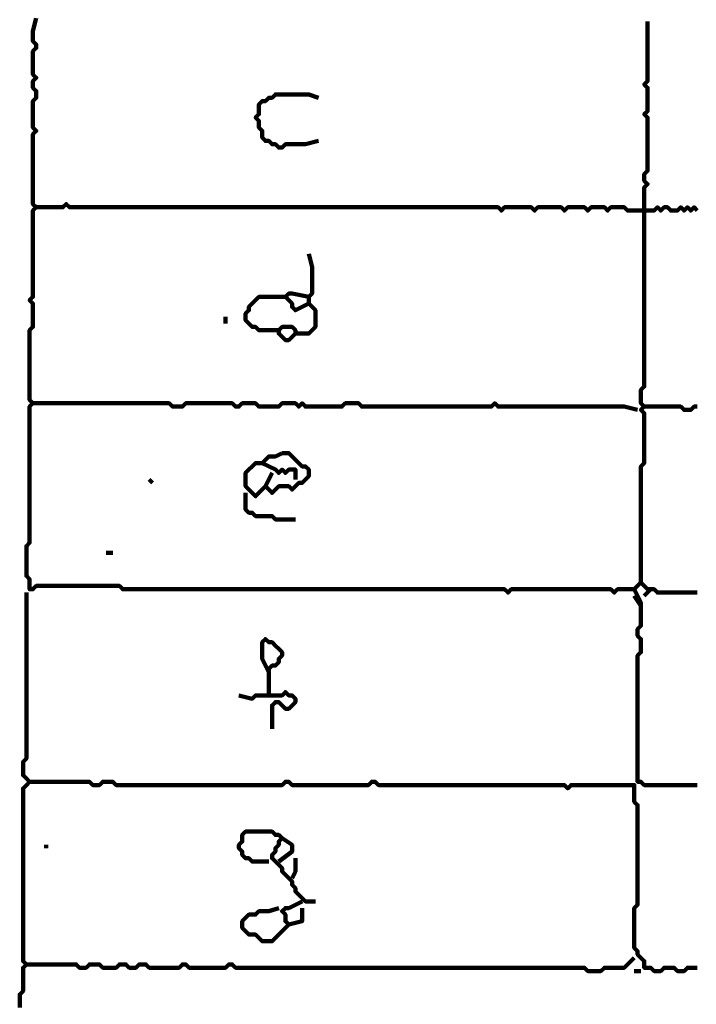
# Model space of a CAD drawing. Header units: metres. Extents: x 1959 to 4131, y 3282 to 4313.
# Tile 258 of 356: x 2423.54 to 2425.42, y 4294.56 to 4297.3. Entities that reach past the tile are written whole.
import ezdxf

# ---------------------------------------------------------------- set-up
doc = ezdxf.new("R2010")
doc.units = ezdxf.units.M
doc.layers.add('P', color=250, linetype='Continuous', lineweight=100)

msp = doc.modelspace()

# ---------------------------------------------------------------- linework, layer by layer
at = {"layer": 'P', "color": 0, "linetype": 'Continuous'}
for points in [[(2423.5894, 4297.3023), (2423.5802, 4297.2653), (2423.5802, 4297.2561), (2423.5802, 4297.2469), (2423.5802, 4297.2376), (2423.5894, 4297.2284), (2423.5894, 4297.2192), (2423.5802, 4297.2099), (2423.5802, 4297.2007), (2423.5802, 4297.1915), (2423.5802, 4297.1823), (2423.5802, 4297.173), (2423.5802, 4297.1638), (2423.5802, 4297.1546), (2423.5802, 4297.1453), (2423.5894, 4297.1361), (2423.5802, 4297.1269), (2423.5802, 4297.1176), (2423.5802, 4297.1084), (2423.5894, 4297.0992), (2423.5894, 4297.0899), (2423.5894, 4297.0807), (2423.5802, 4297.0715), (2423.5802, 4297.0623), (2423.5802, 4297.053), (2423.5802, 4297.0438), (2423.5802, 4297.0346), (2423.5802, 4297.0253), (2423.5802, 4297.0161), (2423.5802, 4297.0069), (2423.5802, 4296.9976), (2423.5894, 4296.9884), (2423.5802, 4296.9792), (2423.5802, 4296.9699), (2423.5802, 4296.9607), (2423.5802, 4296.9515), (2423.5802, 4296.9423), (2423.5802, 4296.933), (2423.5802, 4296.9238), (2423.5802, 4296.9146), (2423.5802, 4296.9053), (2423.5802, 4296.8961), (2423.5802, 4296.8869), (2423.5802, 4296.8776), (2423.5802, 4296.8684), (2423.5802, 4296.8592), (2423.5802, 4296.8499), (2423.5802, 4296.8407), (2423.5802, 4296.8315), (2423.5802, 4296.8223), (2423.5802, 4296.813), (2423.5802, 4296.8038), (2423.5802, 4296.7946), (2423.5802, 4296.7853), (2423.5894, 4296.7761), (2423.5802, 4296.7669), (2423.5802, 4296.7576), (2423.5802, 4296.7484), (2423.5802, 4296.7392), (2423.5802, 4296.7299), (2423.5802, 4296.7207), (2423.5802, 4296.7115), (2423.5802, 4296.7023), (2423.5802, 4296.693), (2423.5802, 4296.6838), (2423.5802, 4296.6746), (2423.5802, 4296.6653), (2423.5802, 4296.6561), (2423.5802, 4296.6469), (2423.5802, 4296.6376), (2423.5802, 4296.6284), (2423.5802, 4296.6192), (2423.5802, 4296.6099), (2423.5802, 4296.6007), (2423.5802, 4296.5915), (2423.5802, 4296.5823), (2423.5802, 4296.573), (2423.5802, 4296.5638), (2423.5802, 4296.5546), (2423.5802, 4296.5453), (2423.5802, 4296.5361), (2423.5802, 4296.5269), (2423.5709, 4296.5176), (2423.5802, 4296.5084), (2423.5802, 4296.4992), (2423.5802, 4296.4899), (2423.5802, 4296.4807), (2423.5802, 4296.4715), (2423.5802, 4296.4623), (2423.5802, 4296.453), (2423.5802, 4296.4438), (2423.5709, 4296.4346), (2423.5709, 4296.4253), (2423.5709, 4296.4161), (2423.5709, 4296.4069), (2423.5709, 4296.3976), (2423.5709, 4296.3884), (2423.5709, 4296.3792), (2423.5709, 4296.3699), (2423.5709, 4296.3607), (2423.5709, 4296.3515), (2423.5709, 4296.3423), (2423.5709, 4296.333), (2423.5709, 4296.3238), (2423.5709, 4296.3146), (2423.5709, 4296.3053), (2423.5709, 4296.2961), (2423.5709, 4296.2869), (2423.5709, 4296.2776), (2423.5709, 4296.2684), (2423.5709, 4296.2592), (2423.5709, 4296.2499), (2423.5709, 4296.2407), (2423.5802, 4296.2315), (2423.5709, 4296.2223), (2423.5709, 4296.213), (2423.5709, 4296.2038), (2423.5709, 4296.1946), (2423.5709, 4296.1853), (2423.5709, 4296.1761), (2423.5709, 4296.1669), (2423.5709, 4296.1576), (2423.5709, 4296.1484), (2423.5709, 4296.1392), (2423.5709, 4296.1299), (2423.5709, 4296.1207), (2423.5709, 4296.1115), (2423.5709, 4296.1023), (2423.5709, 4296.093), (2423.5709, 4296.0838), (2423.5709, 4296.0746), (2423.5709, 4296.0653), (2423.5709, 4296.0561), (2423.5709, 4296.0469), (2423.5709, 4296.0376), (2423.5709, 4296.0284), (2423.5709, 4296.0192), (2423.5709, 4296.0099), (2423.5709, 4296.0007), (2423.5709, 4295.9915), (2423.5709, 4295.9823), (2423.5709, 4295.973), (2423.5709, 4295.9638), (2423.5709, 4295.9546), (2423.5709, 4295.9453), (2423.5709, 4295.9361), (2423.5709, 4295.9269), (2423.5709, 4295.9176), (2423.5709, 4295.9084), (2423.5709, 4295.8992), (2423.5709, 4295.8899), (2423.5709, 4295.8807), (2423.5709, 4295.8715), (2423.5709, 4295.8623), (2423.5709, 4295.853), (2423.5709, 4295.8438), (2423.5617, 4295.8346), (2423.5617, 4295.8253), (2423.5617, 4295.8161), (2423.5617, 4295.8069), (2423.5617, 4295.7976), (2423.5617, 4295.7884), (2423.5617, 4295.7792), (2423.5617, 4295.7699), (2423.5617, 4295.7607), (2423.5617, 4295.7515), (2423.5709, 4295.7423), (2423.5709, 4295.733), (2423.5709, 4295.7238), (2423.5709, 4295.7146), (2423.5802, 4295.7146), (2423.5894, 4295.7238), (2423.5986, 4295.7238), (2423.6079, 4295.7238), (2423.6171, 4295.7238), (2423.6263, 4295.7238), (2423.6356, 4295.7238), (2423.6448, 4295.7238), (2423.654, 4295.7238), (2423.6632, 4295.7238), (2423.6725, 4295.7238), (2423.6817, 4295.7238), (2423.6909, 4295.7238), (2423.7002, 4295.7238), (2423.7094, 4295.7238), (2423.7186, 4295.7238), (2423.7279, 4295.7238), (2423.7371, 4295.7238), (2423.7463, 4295.7238), (2423.7556, 4295.7238), (2423.7648, 4295.7238), (2423.774, 4295.7238), (2423.7832, 4295.7238), (2423.7925, 4295.7238), (2423.8017, 4295.7238), (2423.8109, 4295.7238), (2423.8202, 4295.7238), (2423.8294, 4295.7146), (2423.8386, 4295.7146), (2423.8479, 4295.7146), (2423.8571, 4295.7146), (2423.8663, 4295.7146), (2423.8756, 4295.7146), (2423.8848, 4295.7146), (2423.894, 4295.7146), (2423.9032, 4295.7146), (2423.9125, 4295.7146), (2423.9217, 4295.7146), (2423.9309, 4295.7146), (2423.9402, 4295.7146), (2423.9494, 4295.7146), (2423.9586, 4295.7146), (2423.9679, 4295.7146), (2423.9771, 4295.7146), (2423.9863, 4295.7146), (2423.9956, 4295.7146), (2424.0048, 4295.7146), (2424.014, 4295.7146), (2424.0232, 4295.7146), (2424.0325, 4295.7146), (2424.0417, 4295.7146), (2424.0509, 4295.7146), (2424.0602, 4295.7146), (2424.0694, 4295.7146), (2424.0786, 4295.7146), (2424.0879, 4295.7146), (2424.0971, 4295.7146), (2424.1063, 4295.7146), (2424.1156, 4295.7146), (2424.1248, 4295.7146), (2424.134, 4295.7146), (2424.1432, 4295.7146), (2424.1525, 4295.7146), (2424.1617, 4295.7146), (2424.1709, 4295.7146), (2424.1802, 4295.7146), (2424.1894, 4295.7146), (2424.1986, 4295.7146), (2424.2079, 4295.7146), (2424.2171, 4295.7146), (2424.2263, 4295.7146), (2424.2356, 4295.7146), (2424.2448, 4295.7146), (2424.254, 4295.7146), (2424.2632, 4295.7146), (2424.2725, 4295.7146), (2424.2817, 4295.7146), (2424.2909, 4295.7146), (2424.3002, 4295.7146), (2424.3094, 4295.7146), (2424.3186, 4295.7146), (2424.3279, 4295.7146), (2424.3371, 4295.7146), (2424.3463, 4295.7146), (2424.3556, 4295.7146), (2424.3648, 4295.7146), (2424.374, 4295.7146), (2424.3832, 4295.7146), (2424.3925, 4295.7146), (2424.4017, 4295.7146), (2424.4109, 4295.7146), (2424.4202, 4295.7146), (2424.4294, 4295.7146), (2424.4386, 4295.7146), (2424.4479, 4295.7146), (2424.4571, 4295.7146), (2424.4663, 4295.7146), (2424.4756, 4295.7146), (2424.4848, 4295.7146), (2424.494, 4295.7146), (2424.5032, 4295.7146), (2424.5125, 4295.7146), (2424.5217, 4295.7146), (2424.5309, 4295.7146), (2424.5402, 4295.7146), (2424.5494, 4295.7146), (2424.5586, 4295.7146), (2424.5679, 4295.7146), (2424.5771, 4295.7146), (2424.5863, 4295.7146), (2424.5956, 4295.7146), (2424.6048, 4295.7146), (2424.614, 4295.7146), (2424.6232, 4295.7146), (2424.6325, 4295.7146), (2424.6417, 4295.7146), (2424.6509, 4295.7146), (2424.6602, 4295.7146), (2424.6694, 4295.7146), (2424.6786, 4295.7146), (2424.6879, 4295.7146), (2424.6971, 4295.7146), (2424.7063, 4295.7146), (2424.7156, 4295.7146), (2424.7248, 4295.7146), (2424.734, 4295.7146), (2424.7432, 4295.7146), (2424.7525, 4295.7146), (2424.7617, 4295.7146), (2424.7709, 4295.7146), (2424.7802, 4295.7146), (2424.7894, 4295.7146), (2424.7986, 4295.7146), (2424.8079, 4295.7146), (2424.8171, 4295.7146), (2424.8263, 4295.7146), (2424.8356, 4295.7146), (2424.8448, 4295.7146), (2424.854, 4295.7146), (2424.8632, 4295.7146), (2424.8725, 4295.7146), (2424.8817, 4295.7146), (2424.8909, 4295.7146), (2424.9002, 4295.7053), (2424.9094, 4295.7146), (2424.9186, 4295.7146), (2424.9279, 4295.7146), (2424.9371, 4295.7146), (2424.9463, 4295.7146), (2424.9556, 4295.7146), (2424.9648, 4295.7146), (2424.974, 4295.7146), (2424.9832, 4295.7146), (2424.9925, 4295.7146), (2425.0017, 4295.7146), (2425.0109, 4295.7146), (2425.0202, 4295.7146), (2425.0294, 4295.7146), (2425.0386, 4295.7146), (2425.0479, 4295.7146), (2425.0571, 4295.7146), (2425.0663, 4295.7146), (2425.0756, 4295.7146), (2425.0848, 4295.7146), (2425.094, 4295.7146), (2425.1032, 4295.7146), (2425.1125, 4295.7146), (2425.1217, 4295.7146), (2425.1309, 4295.7146), (2425.1402, 4295.7146), (2425.1494, 4295.7146), (2425.1586, 4295.7146), (2425.1679, 4295.7146), (2425.1771, 4295.7146), (2425.1863, 4295.7146), (2425.1956, 4295.7053), (2425.2048, 4295.7146), (2425.214, 4295.7146), (2425.2232, 4295.7146), (2425.2325, 4295.7146), (2425.2417, 4295.7146), (2425.2509, 4295.7146), (2425.2602, 4295.7238), (2425.2694, 4295.733), (2425.2786, 4295.7238), (2425.2879, 4295.7146), (2425.2971, 4295.7146), (2425.3063, 4295.7146), (2425.3156, 4295.7053), (2425.3248, 4295.7053), (2425.334, 4295.7053), (2425.3432, 4295.7053), (2425.3525, 4295.7053), (2425.3617, 4295.7053), (2425.3709, 4295.7053), (2425.3802, 4295.7053), (2425.3894, 4295.7053), (2425.3986, 4295.7053), (2425.4079, 4295.7053), (2425.4171, 4295.7053), (2425.4263, 4295.7053)], [(2425.2879, 4297.293), (2425.2879, 4297.2561), (2425.2879, 4297.2469), (2425.2879, 4297.2376), (2425.2879, 4297.2284), (2425.2879, 4297.2192), (2425.2879, 4297.2099), (2425.2879, 4297.2007), (2425.2879, 4297.1915), (2425.2879, 4297.1823), (2425.2879, 4297.173), (2425.2879, 4297.1638), (2425.2879, 4297.1546), (2425.2879, 4297.1453), (2425.2879, 4297.1361), (2425.2879, 4297.1269), (2425.2786, 4297.1176), (2425.2879, 4297.1084), (2425.2879, 4297.0992), (2425.2879, 4297.0899), (2425.2879, 4297.0807), (2425.2879, 4297.0715), (2425.2879, 4297.0623), (2425.2879, 4297.053), (2425.2879, 4297.0438), (2425.2786, 4297.0346), (2425.2879, 4297.0253), (2425.2879, 4297.0161), (2425.2879, 4297.0069), (2425.2879, 4296.9976), (2425.2879, 4296.9884), (2425.2879, 4296.9792), (2425.2879, 4296.9699), (2425.2879, 4296.9607), (2425.2879, 4296.9515), (2425.2879, 4296.9423), (2425.2879, 4296.933), (2425.2879, 4296.9238), (2425.2879, 4296.9146), (2425.2879, 4296.9053), (2425.2879, 4296.8961), (2425.2879, 4296.8869), (2425.2879, 4296.8776), (2425.2786, 4296.8684), (2425.2786, 4296.8592), (2425.2786, 4296.8499), (2425.2879, 4296.8407), (2425.2786, 4296.8315), (2425.2786, 4296.8223), (2425.2786, 4296.813), (2425.2786, 4296.8038), (2425.2786, 4296.7946), (2425.2786, 4296.7853), (2425.2786, 4296.7761), (2425.2786, 4296.7669), (2425.2786, 4296.7576), (2425.2786, 4296.7484), (2425.2786, 4296.7392), (2425.2786, 4296.7299), (2425.2786, 4296.7207), (2425.2786, 4296.7115), (2425.2786, 4296.7023), (2425.2786, 4296.693), (2425.2786, 4296.6838), (2425.2786, 4296.6746), (2425.2786, 4296.6653), (2425.2786, 4296.6561), (2425.2786, 4296.6469), (2425.2786, 4296.6376), (2425.2786, 4296.6284), (2425.2786, 4296.6192), (2425.2786, 4296.6099), (2425.2786, 4296.6007), (2425.2786, 4296.5915), (2425.2786, 4296.5823), (2425.2786, 4296.573), (2425.2786, 4296.5638), (2425.2786, 4296.5546), (2425.2786, 4296.5453), (2425.2786, 4296.5361), (2425.2786, 4296.5269), (2425.2786, 4296.5176), (2425.2786, 4296.5084), (2425.2786, 4296.4992), (2425.2786, 4296.4899), (2425.2786, 4296.4807), (2425.2786, 4296.4715), (2425.2786, 4296.4623), (2425.2786, 4296.453), (2425.2786, 4296.4438), (2425.2786, 4296.4346), (2425.2786, 4296.4253), (2425.2786, 4296.4161), (2425.2786, 4296.4069), (2425.2786, 4296.3976), (2425.2786, 4296.3884), (2425.2786, 4296.3792), (2425.2786, 4296.3699), (2425.2786, 4296.3607), (2425.2786, 4296.3515), (2425.2786, 4296.3423), (2425.2786, 4296.333), (2425.2786, 4296.3238), (2425.2786, 4296.3146), (2425.2786, 4296.3053), (2425.2786, 4296.2961), (2425.2786, 4296.2869), (2425.2786, 4296.2776), (2425.2694, 4296.2684), (2425.2694, 4296.2592), (2425.2694, 4296.2499), (2425.2694, 4296.2407), (2425.2694, 4296.2315), (2425.2786, 4296.2223), (2425.2694, 4296.213), (2425.2786, 4296.2038), (2425.2786, 4296.1946), (2425.2786, 4296.1853), (2425.2786, 4296.1761), (2425.2786, 4296.1669), (2425.2786, 4296.1576), (2425.2786, 4296.1484), (2425.2786, 4296.1392), (2425.2786, 4296.1299), (2425.2786, 4296.1207), (2425.2786, 4296.1115), (2425.2786, 4296.1023), (2425.2786, 4296.093), (2425.2786, 4296.0838), (2425.2786, 4296.0746), (2425.2786, 4296.0653), (2425.2694, 4296.0561), (2425.2694, 4296.0469), (2425.2694, 4296.0376), (2425.2694, 4296.0284), (2425.2694, 4296.0192), (2425.2694, 4296.0099), (2425.2694, 4296.0007), (2425.2694, 4295.9915), (2425.2694, 4295.9823), (2425.2694, 4295.973), (2425.2694, 4295.9638), (2425.2694, 4295.9546), (2425.2694, 4295.9453), (2425.2694, 4295.9361), (2425.2694, 4295.9269), (2425.2694, 4295.9176), (2425.2694, 4295.9084), (2425.2694, 4295.8992), (2425.2694, 4295.8899), (2425.2694, 4295.8807), (2425.2694, 4295.8715), (2425.2694, 4295.8623), (2425.2694, 4295.853), (2425.2694, 4295.8438), (2425.2694, 4295.8346), (2425.2694, 4295.8253), (2425.2694, 4295.8161), (2425.2694, 4295.8069), (2425.2694, 4295.7976), (2425.2694, 4295.7884), (2425.2694, 4295.7792), (2425.2694, 4295.7699), (2425.2694, 4295.7607), (2425.2694, 4295.733)], [(2424.374, 4296.9607), (2424.3371, 4296.9515), (2424.3279, 4296.9515), (2424.3186, 4296.9515), (2424.3094, 4296.9515), (2424.3002, 4296.9515), (2424.2909, 4296.9515), (2424.2817, 4296.9515), (2424.2725, 4296.9423), (2424.2632, 4296.9423), (2424.254, 4296.9515), (2424.2448, 4296.9515), (2424.2356, 4296.9607), (2424.2263, 4296.9607), (2424.2171, 4296.9699), (2424.2171, 4296.9792), (2424.2171, 4296.9884), (2424.2079, 4296.9976), (2424.2079, 4297.0069), (2424.2079, 4297.0161), (2424.1986, 4297.0253), (2424.2079, 4297.0346), (2424.2079, 4297.0438), (2424.2079, 4297.053), (2424.2079, 4297.0623), (2424.2171, 4297.0715), (2424.2263, 4297.0715), (2424.2356, 4297.0807), (2424.2448, 4297.0807), (2424.254, 4297.0899), (2424.2632, 4297.0899), (2424.2725, 4297.0899), (2424.2817, 4297.0899), (2424.2909, 4297.0899), (2424.3002, 4297.0899), (2424.3094, 4297.0899), (2424.3186, 4297.0899), (2424.3279, 4297.0899), (2424.3371, 4297.0899), (2424.3463, 4297.0899), (2424.374, 4297.0807)], [(2423.5894, 4296.7761), (2423.6263, 4296.7761), (2423.6356, 4296.7761), (2423.6448, 4296.7761), (2423.654, 4296.7761), (2423.6632, 4296.7761), (2423.6725, 4296.7853), (2423.6817, 4296.7761), (2423.6909, 4296.7761), (2423.7002, 4296.7761), (2423.7094, 4296.7761), (2423.7186, 4296.7761), (2423.7279, 4296.7761), (2423.7371, 4296.7761), (2423.7463, 4296.7761), (2423.7556, 4296.7761), (2423.7648, 4296.7761), (2423.774, 4296.7761), (2423.7832, 4296.7761), (2423.7925, 4296.7761), (2423.8017, 4296.7761), (2423.8109, 4296.7761), (2423.8202, 4296.7761), (2423.8294, 4296.7761), (2423.8386, 4296.7761), (2423.8479, 4296.7761), (2423.8571, 4296.7761), (2423.8663, 4296.7761), (2423.8756, 4296.7761), (2423.8848, 4296.7761), (2423.894, 4296.7761), (2423.9032, 4296.7761), (2423.9125, 4296.7761), (2423.9217, 4296.7761), (2423.9309, 4296.7761), (2423.9402, 4296.7761), (2423.9494, 4296.7761), (2423.9586, 4296.7761), (2423.9679, 4296.7761), (2423.9771, 4296.7761), (2423.9863, 4296.7761), (2423.9956, 4296.7761), (2424.0048, 4296.7761), (2424.014, 4296.7761), (2424.0232, 4296.7761), (2424.0325, 4296.7761), (2424.0417, 4296.7761), (2424.0509, 4296.7761), (2424.0602, 4296.7761), (2424.0694, 4296.7761), (2424.0786, 4296.7761), (2424.0879, 4296.7761), (2424.0971, 4296.7761), (2424.1063, 4296.7761), (2424.1156, 4296.7761), (2424.1248, 4296.7761), (2424.134, 4296.7761), (2424.1432, 4296.7761), (2424.1525, 4296.7761), (2424.1617, 4296.7761), (2424.1709, 4296.7761), (2424.1802, 4296.7761), (2424.1894, 4296.7761), (2424.1986, 4296.7761), (2424.2079, 4296.7761), (2424.2171, 4296.7761), (2424.2263, 4296.7761), (2424.2356, 4296.7761), (2424.2448, 4296.7761), (2424.254, 4296.7761), (2424.2632, 4296.7761), (2424.2725, 4296.7761), (2424.2817, 4296.7761), (2424.2909, 4296.7761), (2424.3002, 4296.7761), (2424.3094, 4296.7761), (2424.3186, 4296.7761), (2424.3279, 4296.7761), (2424.3371, 4296.7761), (2424.3463, 4296.7761), (2424.3556, 4296.7761), (2424.3648, 4296.7761), (2424.374, 4296.7761), (2424.3832, 4296.7761), (2424.3925, 4296.7761), (2424.4017, 4296.7761), (2424.4109, 4296.7761), (2424.4202, 4296.7761), (2424.4294, 4296.7761), (2424.4386, 4296.7761), (2424.4479, 4296.7761), (2424.4571, 4296.7761), (2424.4663, 4296.7761), (2424.4756, 4296.7761), (2424.4848, 4296.7761), (2424.494, 4296.7761), (2424.5032, 4296.7761), (2424.5125, 4296.7761), (2424.5217, 4296.7761), (2424.5309, 4296.7761), (2424.5402, 4296.7761), (2424.5494, 4296.7761), (2424.5586, 4296.7761), (2424.5679, 4296.7761), (2424.5771, 4296.7761), (2424.5863, 4296.7761), (2424.5956, 4296.7761), (2424.6048, 4296.7761), (2424.614, 4296.7761), (2424.6232, 4296.7761), (2424.6325, 4296.7761), (2424.6417, 4296.7761), (2424.6509, 4296.7761), (2424.6602, 4296.7761), (2424.6694, 4296.7761), (2424.6786, 4296.7761), (2424.6879, 4296.7761), (2424.6971, 4296.7761), (2424.7063, 4296.7761), (2424.7156, 4296.7761), (2424.7248, 4296.7761), (2424.734, 4296.7761), (2424.7432, 4296.7761), (2424.7525, 4296.7761), (2424.7617, 4296.7761), (2424.7709, 4296.7761), (2424.7802, 4296.7761), (2424.7894, 4296.7761), (2424.7986, 4296.7761), (2424.8079, 4296.7761), (2424.8171, 4296.7761), (2424.8263, 4296.7761), (2424.8356, 4296.7761), (2424.8448, 4296.7761), (2424.854, 4296.7761), (2424.8632, 4296.7761), (2424.8725, 4296.7761), (2424.8817, 4296.7669), (2424.8909, 4296.7761), (2424.9002, 4296.7761), (2424.9094, 4296.7761), (2424.9186, 4296.7761), (2424.9279, 4296.7761), (2424.9371, 4296.7761), (2424.9463, 4296.7761), (2424.9556, 4296.7761), (2424.9648, 4296.7761), (2424.974, 4296.7669), (2424.9832, 4296.7761), (2424.9925, 4296.7761), (2425.0017, 4296.7761), (2425.0109, 4296.7761), (2425.0202, 4296.7761), (2425.0294, 4296.7761), (2425.0386, 4296.7761), (2425.0479, 4296.7761), (2425.0571, 4296.7669), (2425.0663, 4296.7761), (2425.0756, 4296.7761), (2425.0848, 4296.7761), (2425.094, 4296.7761), (2425.1032, 4296.7761), (2425.1125, 4296.7761), (2425.1217, 4296.7669), (2425.1309, 4296.7761), (2425.1402, 4296.7761), (2425.1494, 4296.7761), (2425.1586, 4296.7761), (2425.1679, 4296.7761), (2425.1771, 4296.7669), (2425.1863, 4296.7761), (2425.1956, 4296.7761), (2425.2048, 4296.7761), (2425.214, 4296.7761), (2425.2232, 4296.7761), (2425.2325, 4296.7669), (2425.2417, 4296.7669), (2425.2509, 4296.7669), (2425.2602, 4296.7669), (2425.2694, 4296.7669), (2425.2786, 4296.7669), (2425.2879, 4296.7669), (2425.2971, 4296.7669), (2425.3063, 4296.7669), (2425.3156, 4296.7761), (2425.3248, 4296.7669), (2425.334, 4296.7761), (2425.3432, 4296.7761), (2425.3525, 4296.7669), (2425.3617, 4296.7669), (2425.3709, 4296.7669), (2425.3802, 4296.7761), (2425.3894, 4296.7669), (2425.3986, 4296.7761), (2425.4079, 4296.7669), (2425.4171, 4296.7761), (2425.4263, 4296.7669)], [(2424.3463, 4296.6469), (2424.3556, 4296.6099), (2424.3556, 4296.6007), (2424.3556, 4296.5915), (2424.3556, 4296.5823), (2424.3556, 4296.573), (2424.3556, 4296.5638), (2424.3556, 4296.5546), (2424.3556, 4296.5453), (2424.3556, 4296.5361), (2424.3463, 4296.5269), (2424.3463, 4296.5176), (2424.3463, 4296.5084), (2424.3556, 4296.4992), (2424.3648, 4296.4899), (2424.3648, 4296.4807), (2424.3648, 4296.4715), (2424.3648, 4296.4623), (2424.3648, 4296.453), (2424.3648, 4296.4438), (2424.3556, 4296.4346), (2424.3463, 4296.4253), (2424.3371, 4296.4253), (2424.3279, 4296.4253), (2424.3186, 4296.4253), (2424.3094, 4296.4253), (2424.3094, 4296.4346), (2424.3002, 4296.4438), (2424.2909, 4296.4438), (2424.2817, 4296.4438), (2424.2725, 4296.4438), (2424.2632, 4296.4346), (2424.2632, 4296.4253), (2424.2725, 4296.4161), (2424.2817, 4296.4069), (2424.2909, 4296.4069), (2424.3094, 4296.4253)], [(2424.3463, 4296.5084), (2424.3094, 4296.4899), (2424.3002, 4296.4992), (2424.3002, 4296.5084), (2424.2909, 4296.5176), (2424.2817, 4296.5269), (2424.2909, 4296.5361), (2424.3002, 4296.5361), (2424.3463, 4296.5269)], [(2424.2632, 4296.4346), (2424.2263, 4296.4346), (2424.2171, 4296.4346), (2424.2079, 4296.4346), (2424.1986, 4296.4438), (2424.1894, 4296.4438), (2424.1802, 4296.453), (2424.1709, 4296.4623), (2424.1709, 4296.4715), (2424.1709, 4296.4807), (2424.1802, 4296.4899), (2424.1802, 4296.4992), (2424.1894, 4296.5084), (2424.1986, 4296.5176), (2424.2079, 4296.5269), (2424.2171, 4296.5269), (2424.2263, 4296.5269), (2424.2356, 4296.5269), (2424.2448, 4296.5269), (2424.254, 4296.5269), (2424.2817, 4296.5269)], [(2424.1156, 4296.4715), (2424.1156, 4296.453)], [(2423.5802, 4296.2315), (2423.6171, 4296.2315), (2423.6263, 4296.2315), (2423.6356, 4296.2315), (2423.6448, 4296.2315), (2423.654, 4296.2315), (2423.6632, 4296.2315), (2423.6725, 4296.2315), (2423.6817, 4296.2315), (2423.6909, 4296.2315), (2423.7002, 4296.2315), (2423.7094, 4296.2315), (2423.7186, 4296.2315), (2423.7279, 4296.2315), (2423.7371, 4296.2315), (2423.7463, 4296.2315), (2423.7556, 4296.2315), (2423.7648, 4296.2315), (2423.774, 4296.2315), (2423.7832, 4296.2315), (2423.7925, 4296.2315), (2423.8017, 4296.2315), (2423.8109, 4296.2315), (2423.8202, 4296.2315), (2423.8294, 4296.2315), (2423.8386, 4296.2315), (2423.8479, 4296.2315), (2423.8571, 4296.2315), (2423.8663, 4296.2315), (2423.8756, 4296.2315), (2423.8848, 4296.2315), (2423.894, 4296.2315), (2423.9032, 4296.2315), (2423.9125, 4296.2315), (2423.9217, 4296.2315), (2423.9309, 4296.2315), (2423.9402, 4296.2315), (2423.9494, 4296.2315), (2423.9586, 4296.2315), (2423.9679, 4296.2223), (2423.9771, 4296.2223), (2423.9863, 4296.2223), (2423.9956, 4296.2223), (2424.0048, 4296.2315), (2424.014, 4296.2315), (2424.0232, 4296.2315), (2424.0325, 4296.2315), (2424.0417, 4296.2315), (2424.0509, 4296.2315), (2424.0602, 4296.2315), (2424.0694, 4296.2315), (2424.0786, 4296.2315), (2424.0879, 4296.2315), (2424.0971, 4296.2315), (2424.1063, 4296.2315), (2424.1156, 4296.2315), (2424.1248, 4296.2315), (2424.134, 4296.2315), (2424.1432, 4296.2223), (2424.1525, 4296.2223), (2424.1617, 4296.2315), (2424.1709, 4296.2315), (2424.1802, 4296.2315), (2424.1894, 4296.2315), (2424.1986, 4296.2315), (2424.2079, 4296.2223), (2424.2171, 4296.2223), (2424.2263, 4296.2223), (2424.2356, 4296.2223), (2424.2448, 4296.2223), (2424.254, 4296.2223), (2424.2632, 4296.2223), (2424.2725, 4296.2315), (2424.2817, 4296.2315), (2424.2909, 4296.2315), (2424.3002, 4296.2315), (2424.3094, 4296.2315), (2424.3186, 4296.2223), (2424.3279, 4296.2315), (2424.3371, 4296.2223), (2424.3463, 4296.2223), (2424.3556, 4296.2223), (2424.3648, 4296.2223), (2424.374, 4296.2223), (2424.3832, 4296.2223), (2424.3925, 4296.2223), (2424.4017, 4296.2223), (2424.4109, 4296.2223), (2424.4202, 4296.2223), (2424.4294, 4296.2223), (2424.4386, 4296.2223), (2424.4479, 4296.2315), (2424.4571, 4296.2315), (2424.4663, 4296.2315), (2424.4756, 4296.2315), (2424.4848, 4296.2315), (2424.494, 4296.2223), (2424.5032, 4296.2223), (2424.5125, 4296.2223), (2424.5217, 4296.2223), (2424.5309, 4296.2223), (2424.5402, 4296.2223), (2424.5494, 4296.2223), (2424.5586, 4296.2223), (2424.5679, 4296.2223), (2424.5771, 4296.2223), (2424.5863, 4296.2223), (2424.5956, 4296.2223), (2424.6048, 4296.2223), (2424.614, 4296.2223), (2424.6232, 4296.2223), (2424.6325, 4296.2223), (2424.6417, 4296.2223), (2424.6509, 4296.2223), (2424.6602, 4296.2223), (2424.6694, 4296.2223), (2424.6786, 4296.2223), (2424.6879, 4296.2223), (2424.6971, 4296.2223), (2424.7063, 4296.2223), (2424.7156, 4296.2223), (2424.7248, 4296.2223), (2424.734, 4296.2223), (2424.7432, 4296.2223), (2424.7525, 4296.2223), (2424.7617, 4296.2223), (2424.7709, 4296.2223), (2424.7802, 4296.2223), (2424.7894, 4296.2223), (2424.7986, 4296.2223), (2424.8079, 4296.2223), (2424.8171, 4296.2223), (2424.8263, 4296.2223), (2424.8356, 4296.2223), (2424.8448, 4296.2223), (2424.854, 4296.2223), (2424.8632, 4296.2315), (2424.8725, 4296.2223), (2424.8817, 4296.2223), (2424.8909, 4296.2223), (2424.9002, 4296.2223), (2424.9094, 4296.2223), (2424.9186, 4296.2223), (2424.9279, 4296.2223), (2424.9371, 4296.2223), (2424.9463, 4296.2223), (2424.9556, 4296.2223), (2424.9648, 4296.2223), (2424.974, 4296.2223), (2424.9832, 4296.2223), (2424.9925, 4296.2223), (2425.0017, 4296.2223), (2425.0109, 4296.2223), (2425.0202, 4296.2223), (2425.0294, 4296.2223), (2425.0386, 4296.2223), (2425.0479, 4296.2223), (2425.0571, 4296.2223), (2425.0663, 4296.2223), (2425.0756, 4296.2223), (2425.0848, 4296.2223), (2425.094, 4296.2223), (2425.1032, 4296.2223), (2425.1125, 4296.2223), (2425.1217, 4296.2223), (2425.1309, 4296.2223), (2425.1402, 4296.2223), (2425.1494, 4296.2223), (2425.1586, 4296.2223), (2425.1679, 4296.2223), (2425.1771, 4296.2223), (2425.1863, 4296.2223), (2425.1956, 4296.2223), (2425.2048, 4296.2223), (2425.214, 4296.2223), (2425.2232, 4296.2223), (2425.2602, 4296.213)], [(2425.2786, 4296.2223), (2425.3156, 4296.2223), (2425.3248, 4296.2223), (2425.334, 4296.2223), (2425.3432, 4296.2223), (2425.3525, 4296.2223), (2425.3617, 4296.2223), (2425.3709, 4296.2223), (2425.3802, 4296.2223), (2425.3894, 4296.213), (2425.3986, 4296.213), (2425.4079, 4296.213), (2425.4171, 4296.2223), (2425.4263, 4296.2223)], [(2424.2725, 4296.093), (2424.2817, 4296.093), (2424.2909, 4296.093), (2424.3002, 4296.0838), (2424.3094, 4296.0746), (2424.3186, 4296.0653), (2424.3279, 4296.0561), (2424.3371, 4296.0561), (2424.3463, 4296.0469), (2424.3463, 4296.0376), (2424.3463, 4296.0284), (2424.3371, 4296.0192), (2424.3279, 4296.0099), (2424.3186, 4296.0099), (2424.3094, 4296.0007), (2424.3002, 4295.9915), (2424.2909, 4296.0007), (2424.2817, 4296.0007), (2424.2725, 4296.0007), (2424.2632, 4296.0007), (2424.254, 4295.9915), (2424.2448, 4295.9823), (2424.2356, 4295.9915), (2424.2263, 4296.0007), (2424.2171, 4295.9915), (2424.2079, 4295.9823), (2424.1986, 4295.973), (2424.1894, 4295.9823), (2424.1802, 4295.9915), (2424.1709, 4296.0007), (2424.1709, 4296.0099), (2424.1709, 4296.0192), (2424.1709, 4296.0284), (2424.1709, 4296.0376), (2424.1802, 4296.0469), (2424.1894, 4296.0561), (2424.1986, 4296.0653), (2424.2079, 4296.0653), (2424.2171, 4296.0653), (2424.2263, 4296.0746), (2424.2356, 4296.0838), (2424.2448, 4296.0838), (2424.254, 4296.0838), (2424.2725, 4296.093)], [(2424.2171, 4296.0653), (2424.254, 4296.0469), (2424.2632, 4296.0376), (2424.2725, 4296.0469), (2424.2817, 4296.0376), (2424.2909, 4296.0469), (2424.3002, 4296.0469), (2424.3094, 4296.0469), (2424.3094, 4296.0192)], [(2423.9032, 4296.0192), (2423.9125, 4296.0099)], [(2424.2448, 4296.0376), (2424.2263, 4296.0007)], [(2424.1709, 4295.9823), (2424.1709, 4295.9453), (2424.1709, 4295.9361), (2424.1802, 4295.9269), (2424.1894, 4295.9269), (2424.1986, 4295.9176), (2424.2079, 4295.9176), (2424.2171, 4295.9176), (2424.2263, 4295.9176), (2424.2356, 4295.9176), (2424.2448, 4295.9176), (2424.254, 4295.9084), (2424.2632, 4295.9084), (2424.2725, 4295.9084), (2424.2817, 4295.9084), (2424.2909, 4295.9084), (2424.3094, 4295.9084)], [(2423.7832, 4295.8161), (2423.8017, 4295.8161)], [(2425.2509, 4295.7146), (2425.2694, 4295.6776), (2425.2694, 4295.6684), (2425.2694, 4295.6592), (2425.2694, 4295.6499), (2425.2694, 4295.6407), (2425.2694, 4295.6315), (2425.2694, 4295.6223), (2425.2694, 4295.613), (2425.2602, 4295.6038), (2425.2602, 4295.5946), (2425.2602, 4295.5853), (2425.2694, 4295.5761), (2425.2694, 4295.5669), (2425.2694, 4295.5576), (2425.2694, 4295.5484), (2425.2694, 4295.5392), (2425.2602, 4295.5299), (2425.2602, 4295.5207), (2425.2602, 4295.5115), (2425.2602, 4295.5023), (2425.2602, 4295.493), (2425.2602, 4295.4838), (2425.2602, 4295.4746), (2425.2602, 4295.4653), (2425.2602, 4295.4561), (2425.2602, 4295.4469), (2425.2602, 4295.4376), (2425.2602, 4295.4284), (2425.2602, 4295.4192), (2425.2602, 4295.4099), (2425.2602, 4295.4007), (2425.2602, 4295.3915), (2425.2602, 4295.3823), (2425.2602, 4295.373), (2425.2602, 4295.3638), (2425.2602, 4295.3546), (2425.2602, 4295.3453), (2425.2602, 4295.3361), (2425.2602, 4295.3269), (2425.2602, 4295.3176), (2425.2602, 4295.3084), (2425.2602, 4295.2992), (2425.2602, 4295.2899), (2425.2602, 4295.2807), (2425.2602, 4295.2715), (2425.2602, 4295.2623), (2425.2602, 4295.253), (2425.2602, 4295.2438), (2425.2602, 4295.2346), (2425.2602, 4295.2253), (2425.2602, 4295.2161), (2425.2602, 4295.2069), (2425.2602, 4295.1976), (2425.2602, 4295.1884), (2425.2602, 4295.1792), (2425.2694, 4295.1792), (2425.2786, 4295.1699), (2425.2879, 4295.1699), (2425.2971, 4295.1699), (2425.3063, 4295.1699), (2425.3156, 4295.1699), (2425.3248, 4295.1699), (2425.334, 4295.1699), (2425.3432, 4295.1699), (2425.3525, 4295.1699), (2425.3617, 4295.1699), (2425.3709, 4295.1699), (2425.3802, 4295.1699), (2425.3894, 4295.1699), (2425.3986, 4295.1699), (2425.4079, 4295.1699), (2425.4171, 4295.1699), (2425.4263, 4295.1699)], [(2425.2971, 4295.7146), (2425.2786, 4295.6961)], [(2423.5617, 4295.7053), (2423.5617, 4295.6684), (2423.5617, 4295.6592), (2423.5617, 4295.6499), (2423.5617, 4295.6407), (2423.5617, 4295.6315), (2423.5617, 4295.6223), (2423.5617, 4295.613), (2423.5617, 4295.6038), (2423.5617, 4295.5946), (2423.5617, 4295.5853), (2423.5617, 4295.5761), (2423.5617, 4295.5669), (2423.5617, 4295.5576), (2423.5617, 4295.5484), (2423.5617, 4295.5392), (2423.5617, 4295.5299), (2423.5617, 4295.5207), (2423.5617, 4295.5115), (2423.5617, 4295.5023), (2423.5617, 4295.493), (2423.5617, 4295.4838), (2423.5617, 4295.4746), (2423.5617, 4295.4653), (2423.5617, 4295.4561), (2423.5617, 4295.4469), (2423.5617, 4295.4376), (2423.5617, 4295.4284), (2423.5617, 4295.4192), (2423.5617, 4295.4099), (2423.5617, 4295.4007), (2423.5617, 4295.3915), (2423.5617, 4295.3823), (2423.5617, 4295.373), (2423.5617, 4295.3638), (2423.5617, 4295.3546), (2423.5617, 4295.3453), (2423.5617, 4295.3361), (2423.5617, 4295.3269), (2423.5617, 4295.3176), (2423.5617, 4295.3084), (2423.5617, 4295.2992), (2423.5617, 4295.2899), (2423.5617, 4295.2807), (2423.5617, 4295.2715), (2423.5617, 4295.2623), (2423.5617, 4295.253), (2423.5617, 4295.2438), (2423.5525, 4295.2346), (2423.5525, 4295.2253), (2423.5525, 4295.2161), (2423.5525, 4295.2069), (2423.5525, 4295.1976), (2423.5617, 4295.1884), (2423.5709, 4295.1792), (2423.5617, 4295.1699), (2423.5525, 4295.1607), (2423.5525, 4295.1515), (2423.5525, 4295.1423), (2423.5525, 4295.133), (2423.5525, 4295.1238), (2423.5525, 4295.1146), (2423.5525, 4295.1053), (2423.5525, 4295.0961), (2423.5525, 4295.0869), (2423.5525, 4295.0776), (2423.5525, 4295.0684), (2423.5525, 4295.0592), (2423.5525, 4295.0499), (2423.5525, 4295.0407), (2423.5525, 4295.0315), (2423.5525, 4295.0223), (2423.5525, 4295.013), (2423.5525, 4295.0038), (2423.5525, 4294.9946), (2423.5525, 4294.9853), (2423.5525, 4294.9761), (2423.5525, 4294.9669), (2423.5525, 4294.9576), (2423.5525, 4294.9484), (2423.5525, 4294.9392), (2423.5525, 4294.9299), (2423.5525, 4294.9207), (2423.5525, 4294.9115), (2423.5525, 4294.9023), (2423.5525, 4294.893), (2423.5525, 4294.8838), (2423.5525, 4294.8746), (2423.5525, 4294.8653), (2423.5525, 4294.8561), (2423.5525, 4294.8469), (2423.5525, 4294.8376), (2423.5525, 4294.8284), (2423.5525, 4294.8192), (2423.5525, 4294.8099), (2423.5525, 4294.8007), (2423.5525, 4294.7915), (2423.5525, 4294.7823), (2423.5525, 4294.773), (2423.5525, 4294.7638), (2423.5525, 4294.7546), (2423.5525, 4294.7453), (2423.5525, 4294.7361), (2423.5525, 4294.7269), (2423.5525, 4294.7176), (2423.5525, 4294.7084), (2423.5525, 4294.6992), (2423.5525, 4294.6899), (2423.5525, 4294.6807), (2423.5617, 4294.6715), (2423.5525, 4294.6623), (2423.5525, 4294.653), (2423.5525, 4294.6438), (2423.5525, 4294.6346), (2423.5525, 4294.6253), (2423.5525, 4294.6161), (2423.5525, 4294.6069), (2423.5525, 4294.5976), (2423.5432, 4294.5884), (2423.5432, 4294.5792), (2423.5432, 4294.5699), (2423.5432, 4294.5607), (2423.5432, 4294.5515)], [(2425.2509, 4295.6961), (2425.2694, 4295.6684)], [(2424.2356, 4295.4838), (2424.2171, 4295.5207), (2424.2171, 4295.5299), (2424.2171, 4295.5392), (2424.2171, 4295.5484), (2424.2171, 4295.5576), (2424.2171, 4295.5669), (2424.2263, 4295.5761), (2424.2356, 4295.5669), (2424.2448, 4295.5669), (2424.254, 4295.5576), (2424.2632, 4295.5484), (2424.2725, 4295.5392), (2424.2725, 4295.5299), (2424.2632, 4295.5207), (2424.2632, 4295.5115), (2424.254, 4295.5023), (2424.2448, 4295.5023), (2424.2356, 4295.493), (2424.2356, 4295.4838), (2424.2356, 4295.4746), (2424.2356, 4295.4653), (2424.2356, 4295.4561), (2424.2356, 4295.4469), (2424.2356, 4295.4376), (2424.2356, 4295.4284), (2424.2356, 4295.4192), (2424.2263, 4295.4192), (2424.2171, 4295.4192), (2424.2079, 4295.4192), (2424.1986, 4295.4192), (2424.1894, 4295.4099), (2424.1525, 4295.4192)], [(2424.2356, 4295.4192), (2424.2725, 4295.4192), (2424.2817, 4295.4284), (2424.2909, 4295.4192), (2424.3002, 4295.4192), (2424.3094, 4295.4099), (2424.3094, 4295.4007), (2424.3002, 4295.3915), (2424.2909, 4295.3823), (2424.2817, 4295.3823), (2424.2725, 4295.3915), (2424.2632, 4295.4007), (2424.254, 4295.4007), (2424.2448, 4295.3915), (2424.2448, 4295.3823), (2424.2448, 4295.373), (2424.2448, 4295.3269)], [(2423.5709, 4295.1792), (2423.6079, 4295.1792), (2423.6171, 4295.1792), (2423.6263, 4295.1792), (2423.6356, 4295.1792), (2423.6448, 4295.1792), (2423.654, 4295.1792), (2423.6632, 4295.1792), (2423.6725, 4295.1792), (2423.6817, 4295.1792), (2423.6909, 4295.1792), (2423.7002, 4295.1792), (2423.7094, 4295.1792), (2423.7186, 4295.1792), (2423.7279, 4295.1792), (2423.7371, 4295.1792), (2423.7463, 4295.1699), (2423.7556, 4295.1699), (2423.7648, 4295.1699), (2423.774, 4295.1792), (2423.7832, 4295.1792), (2423.7925, 4295.1792), (2423.8017, 4295.1792), (2423.8109, 4295.1699), (2423.8202, 4295.1699), (2423.8294, 4295.1699), (2423.8386, 4295.1699), (2423.8479, 4295.1699), (2423.8571, 4295.1699), (2423.8663, 4295.1699), (2423.8756, 4295.1699), (2423.8848, 4295.1699), (2423.894, 4295.1699), (2423.9032, 4295.1699), (2423.9125, 4295.1699), (2423.9217, 4295.1699), (2423.9309, 4295.1699), (2423.9402, 4295.1699), (2423.9494, 4295.1699), (2423.9586, 4295.1699), (2423.9679, 4295.1699), (2423.9771, 4295.1699), (2423.9863, 4295.1699), (2423.9956, 4295.1699), (2424.0048, 4295.1699), (2424.014, 4295.1699), (2424.0232, 4295.1699), (2424.0325, 4295.1699), (2424.0417, 4295.1699), (2424.0509, 4295.1699), (2424.0602, 4295.1699), (2424.0694, 4295.1699), (2424.0786, 4295.1699), (2424.0879, 4295.1699), (2424.0971, 4295.1699), (2424.1063, 4295.1699), (2424.1156, 4295.1699), (2424.1248, 4295.1699), (2424.134, 4295.1699), (2424.1432, 4295.1699), (2424.1525, 4295.1699), (2424.1617, 4295.1699), (2424.1709, 4295.1699), (2424.1802, 4295.1699), (2424.1894, 4295.1699), (2424.1986, 4295.1699), (2424.2079, 4295.1699), (2424.2171, 4295.1699), (2424.2263, 4295.1699), (2424.2356, 4295.1699), (2424.2448, 4295.1699), (2424.254, 4295.1699), (2424.2632, 4295.1699), (2424.2725, 4295.1699), (2424.2817, 4295.1792), (2424.2909, 4295.1792), (2424.3002, 4295.1699), (2424.3094, 4295.1699), (2424.3186, 4295.1699), (2424.3279, 4295.1699), (2424.3371, 4295.1699), (2424.3463, 4295.1699), (2424.3556, 4295.1699), (2424.3648, 4295.1699), (2424.374, 4295.1699), (2424.3832, 4295.1699), (2424.3925, 4295.1699), (2424.4017, 4295.1699), (2424.4109, 4295.1699), (2424.4202, 4295.1699), (2424.4294, 4295.1699), (2424.4386, 4295.1699), (2424.4479, 4295.1699), (2424.4571, 4295.1699), (2424.4663, 4295.1699), (2424.4756, 4295.1699), (2424.4848, 4295.1699), (2424.494, 4295.1699), (2424.5032, 4295.1699), (2424.5125, 4295.1699), (2424.5217, 4295.1792), (2424.5309, 4295.1792), (2424.5402, 4295.1699), (2424.5494, 4295.1699), (2424.5586, 4295.1699), (2424.5679, 4295.1699), (2424.5771, 4295.1699), (2424.5863, 4295.1699), (2424.5956, 4295.1699), (2424.6048, 4295.1699), (2424.614, 4295.1699), (2424.6232, 4295.1699), (2424.6325, 4295.1699), (2424.6417, 4295.1699), (2424.6509, 4295.1699), (2424.6602, 4295.1699), (2424.6694, 4295.1699), (2424.6786, 4295.1699), (2424.6879, 4295.1699), (2424.6971, 4295.1699), (2424.7063, 4295.1699), (2424.7156, 4295.1699), (2424.7248, 4295.1699), (2424.734, 4295.1699), (2424.7432, 4295.1699), (2424.7525, 4295.1699), (2424.7617, 4295.1699), (2424.7709, 4295.1699), (2424.7802, 4295.1699), (2424.7894, 4295.1699), (2424.7986, 4295.1699), (2424.8079, 4295.1699), (2424.8171, 4295.1699), (2424.8263, 4295.1699), (2424.8356, 4295.1699), (2424.8448, 4295.1699), (2424.854, 4295.1699), (2424.8632, 4295.1699), (2424.8725, 4295.1699), (2424.8817, 4295.1699), (2424.8909, 4295.1699), (2424.9002, 4295.1699), (2424.9094, 4295.1699), (2424.9186, 4295.1699), (2424.9279, 4295.1699), (2424.9371, 4295.1699), (2424.9463, 4295.1699), (2424.9556, 4295.1699), (2424.9648, 4295.1699), (2424.974, 4295.1699), (2424.9832, 4295.1699), (2424.9925, 4295.1699), (2425.0017, 4295.1699), (2425.0109, 4295.1699), (2425.0202, 4295.1699), (2425.0294, 4295.1699), (2425.0386, 4295.1699), (2425.0479, 4295.1699), (2425.0571, 4295.1699), (2425.0663, 4295.1607), (2425.0756, 4295.1699), (2425.0848, 4295.1699), (2425.094, 4295.1699), (2425.1032, 4295.1699), (2425.1125, 4295.1699), (2425.1217, 4295.1699), (2425.1309, 4295.1699), (2425.1402, 4295.1699), (2425.1494, 4295.1699), (2425.1586, 4295.1699), (2425.1679, 4295.1699), (2425.1771, 4295.1699), (2425.1863, 4295.1699), (2425.1956, 4295.1699), (2425.2048, 4295.1699), (2425.214, 4295.1699), (2425.2232, 4295.1699), (2425.2325, 4295.1699), (2425.2417, 4295.1699), (2425.2509, 4295.1699), (2425.2509, 4295.1607), (2425.2509, 4295.1515), (2425.2509, 4295.1423), (2425.2509, 4295.133), (2425.2509, 4295.1238), (2425.2602, 4295.1146), (2425.2602, 4295.1053), (2425.2602, 4295.0961), (2425.2602, 4295.0869), (2425.2602, 4295.0776), (2425.2602, 4295.0684), (2425.2602, 4295.0592), (2425.2602, 4295.0499), (2425.2602, 4295.0407), (2425.2602, 4295.0315), (2425.2602, 4295.0223), (2425.2602, 4295.013), (2425.2602, 4295.0038), (2425.2602, 4294.9946), (2425.2602, 4294.9853), (2425.2602, 4294.9761), (2425.2602, 4294.9669), (2425.2602, 4294.9576), (2425.2602, 4294.9484), (2425.2602, 4294.9392), (2425.2602, 4294.9299), (2425.2602, 4294.9207), (2425.2602, 4294.9115), (2425.2602, 4294.9023), (2425.2602, 4294.893), (2425.2602, 4294.8838), (2425.2602, 4294.8746), (2425.2602, 4294.8653), (2425.2602, 4294.8561), (2425.2602, 4294.8469), (2425.2602, 4294.8376), (2425.2509, 4294.8284), (2425.2509, 4294.8192), (2425.2509, 4294.8099), (2425.2509, 4294.8007), (2425.2509, 4294.7915), (2425.2509, 4294.7823), (2425.2509, 4294.773), (2425.2509, 4294.7638), (2425.2509, 4294.7546), (2425.2509, 4294.7453), (2425.2509, 4294.7361), (2425.2509, 4294.7269), (2425.2509, 4294.7176), (2425.2602, 4294.7084), (2425.2602, 4294.6992), (2425.2694, 4294.6899), (2425.2786, 4294.6807), (2425.2786, 4294.6715), (2425.2786, 4294.6623), (2425.2879, 4294.6623), (2425.2971, 4294.6623), (2425.3063, 4294.653), (2425.3156, 4294.653), (2425.3248, 4294.653), (2425.334, 4294.6623), (2425.3432, 4294.6623), (2425.3525, 4294.6623), (2425.3617, 4294.6623), (2425.3709, 4294.653), (2425.3802, 4294.653), (2425.3894, 4294.653), (2425.3986, 4294.6623), (2425.4079, 4294.6623), (2425.4171, 4294.6623), (2425.4263, 4294.6623)], [(2424.2356, 4294.9576), (2424.1986, 4294.9576), (2424.1894, 4294.9576), (2424.1802, 4294.9669), (2424.1709, 4294.9669), (2424.1617, 4294.9761), (2424.1617, 4294.9853), (2424.1525, 4294.9946), (2424.1525, 4295.0038), (2424.1617, 4295.013), (2424.1617, 4295.0223), (2424.1617, 4295.0315), (2424.1709, 4295.0407), (2424.1802, 4295.0407), (2424.1894, 4295.0407), (2424.1986, 4295.0407), (2424.2079, 4295.0407), (2424.2171, 4295.0407), (2424.2263, 4295.0407), (2424.2356, 4295.0407), (2424.2448, 4295.0407), (2424.254, 4295.0315), (2424.2632, 4295.0315), (2424.2725, 4295.0223), (2424.2632, 4295.013), (2424.2632, 4295.0038), (2424.254, 4294.9946), (2424.254, 4294.9853), (2424.2448, 4294.9761), (2424.2448, 4294.9669), (2424.254, 4294.9576), (2424.2632, 4294.9484), (2424.2725, 4294.9392), (2424.2725, 4294.9299), (2424.2817, 4294.9207), (2424.2909, 4294.9115), (2424.3002, 4294.9023), (2424.3002, 4294.893), (2424.3094, 4294.8838), (2424.3094, 4294.8746), (2424.3186, 4294.8653), (2424.3279, 4294.8561), (2424.3371, 4294.8469), (2424.3463, 4294.8469), (2424.3648, 4294.8469)], [(2423.6171, 4295.0038), (2423.6171, 4294.9946)], [(2424.2725, 4295.0223), (2424.3002, 4295.0038), (2424.3002, 4294.9946), (2424.3002, 4294.9853), (2424.2632, 4294.9576)], [(2424.3094, 4294.9669), (2424.3094, 4294.9484), (2424.3094, 4294.9392), (2424.3094, 4294.9299), (2424.3002, 4294.9115)], [(2424.3279, 4294.8469), (2424.2909, 4294.8284), (2424.2817, 4294.8284), (2424.2725, 4294.8192), (2424.2817, 4294.8099), (2424.2817, 4294.8007), (2424.2817, 4294.7915), (2424.2909, 4294.7823), (2424.2817, 4294.773), (2424.2725, 4294.7638), (2424.2632, 4294.7546), (2424.254, 4294.7453), (2424.2448, 4294.7361), (2424.2356, 4294.7361), (2424.2263, 4294.7361), (2424.2171, 4294.7361), (2424.2079, 4294.7453), (2424.1986, 4294.7546), (2424.1894, 4294.7546), (2424.1802, 4294.7546), (2424.1709, 4294.7638), (2424.1617, 4294.773), (2424.1617, 4294.7823), (2424.1617, 4294.7915), (2424.1709, 4294.8007), (2424.1802, 4294.8099), (2424.1894, 4294.8099), (2424.1986, 4294.8099), (2424.2079, 4294.8192), (2424.2171, 4294.8192), (2424.2263, 4294.8192), (2424.2356, 4294.8192), (2424.2632, 4294.8284)], [(2424.3279, 4294.8284), (2424.3279, 4294.8007), (2424.3279, 4294.7915), (2424.2909, 4294.7823)], [(2425.2509, 4294.6899), (2425.2232, 4294.6623), (2425.214, 4294.6623), (2425.2048, 4294.6623), (2425.1956, 4294.6623), (2425.1863, 4294.6623), (2425.1771, 4294.6623), (2425.1679, 4294.6623), (2425.1586, 4294.653), (2425.1494, 4294.653), (2425.1402, 4294.653), (2425.1309, 4294.653), (2425.1217, 4294.653), (2425.1125, 4294.6623), (2425.1032, 4294.6623), (2425.094, 4294.6623), (2425.0848, 4294.6623), (2425.0756, 4294.6623), (2425.0663, 4294.6623), (2425.0571, 4294.6623), (2425.0479, 4294.6623), (2425.0386, 4294.6623), (2425.0294, 4294.6623), (2425.0202, 4294.6623), (2425.0109, 4294.6623), (2425.0017, 4294.6623), (2424.9925, 4294.6623), (2424.9832, 4294.6623), (2424.974, 4294.6623), (2424.9648, 4294.6623), (2424.9556, 4294.6623), (2424.9463, 4294.6623), (2424.9371, 4294.6623), (2424.9279, 4294.6623), (2424.9186, 4294.6623), (2424.9094, 4294.6623), (2424.9002, 4294.6623), (2424.8909, 4294.6623), (2424.8817, 4294.6623), (2424.8725, 4294.6623), (2424.8632, 4294.6623), (2424.854, 4294.6623), (2424.8448, 4294.6623), (2424.8356, 4294.6623), (2424.8263, 4294.6623), (2424.8171, 4294.6623), (2424.8079, 4294.6623), (2424.7986, 4294.6623), (2424.7894, 4294.6623), (2424.7802, 4294.6623), (2424.7709, 4294.6623), (2424.7617, 4294.6623), (2424.7525, 4294.6623), (2424.7432, 4294.6623), (2424.734, 4294.6623), (2424.7248, 4294.6623), (2424.7156, 4294.6623), (2424.7063, 4294.6623), (2424.6971, 4294.6623), (2424.6879, 4294.6623), (2424.6786, 4294.6623), (2424.6694, 4294.6623), (2424.6602, 4294.6623), (2424.6509, 4294.6623), (2424.6417, 4294.6623), (2424.6325, 4294.6623), (2424.6232, 4294.6623), (2424.614, 4294.6623), (2424.6048, 4294.6623), (2424.5956, 4294.6623), (2424.5863, 4294.6623), (2424.5771, 4294.6623), (2424.5679, 4294.6623), (2424.5586, 4294.6623), (2424.5494, 4294.6623), (2424.5402, 4294.6623), (2424.5309, 4294.6623), (2424.5217, 4294.6623), (2424.5125, 4294.6623), (2424.5032, 4294.6623), (2424.494, 4294.6623), (2424.4848, 4294.6623), (2424.4756, 4294.6623), (2424.4663, 4294.6623), (2424.4571, 4294.6623), (2424.4479, 4294.6623), (2424.4386, 4294.6623), (2424.4294, 4294.6623), (2424.4202, 4294.6623), (2424.4109, 4294.6623), (2424.4017, 4294.6623), (2424.3925, 4294.6623), (2424.3832, 4294.6623), (2424.374, 4294.6623), (2424.3648, 4294.6623), (2424.3556, 4294.6623), (2424.3463, 4294.6623), (2424.3371, 4294.6623), (2424.3279, 4294.6623), (2424.3186, 4294.6623), (2424.3094, 4294.6623), (2424.3002, 4294.6623), (2424.2909, 4294.6623), (2424.2817, 4294.6623), (2424.2725, 4294.6623), (2424.2632, 4294.6623), (2424.254, 4294.6623), (2424.2448, 4294.6623), (2424.2356, 4294.6623), (2424.2263, 4294.6623), (2424.2171, 4294.6623), (2424.2079, 4294.6623), (2424.1986, 4294.6623), (2424.1894, 4294.6623), (2424.1802, 4294.6623), (2424.1709, 4294.6623), (2424.1617, 4294.6623), (2424.1525, 4294.6623), (2424.1432, 4294.6623), (2424.134, 4294.6715), (2424.1248, 4294.6715), (2424.1156, 4294.6623), (2424.1063, 4294.6623), (2424.0971, 4294.6623), (2424.0879, 4294.6623), (2424.0786, 4294.6623), (2424.0694, 4294.6623), (2424.0602, 4294.6623), (2424.0509, 4294.6623), (2424.0417, 4294.6623), (2424.0325, 4294.6623), (2424.0232, 4294.6623), (2424.014, 4294.6623), (2424.0048, 4294.6715), (2423.9956, 4294.6715), (2423.9863, 4294.6623), (2423.9771, 4294.6623), (2423.9679, 4294.6623), (2423.9586, 4294.6623), (2423.9494, 4294.6623), (2423.9402, 4294.6623), (2423.9309, 4294.6623), (2423.9217, 4294.6623), (2423.9125, 4294.6623), (2423.9032, 4294.6623), (2423.894, 4294.6715), (2423.8848, 4294.6715), (2423.8756, 4294.6715), (2423.8663, 4294.6623), (2423.8571, 4294.6623), (2423.8479, 4294.6623), (2423.8386, 4294.6715), (2423.8294, 4294.6715), (2423.8202, 4294.6715), (2423.8109, 4294.6623), (2423.8017, 4294.6623), (2423.7925, 4294.6623), (2423.7832, 4294.6623), (2423.774, 4294.6623), (2423.7648, 4294.6715), (2423.7556, 4294.6715), (2423.7463, 4294.6715), (2423.7371, 4294.6715), (2423.7279, 4294.6623), (2423.7186, 4294.6623), (2423.7094, 4294.6623), (2423.7002, 4294.6715), (2423.6909, 4294.6715), (2423.6817, 4294.6715), (2423.6725, 4294.6715), (2423.6632, 4294.6715), (2423.654, 4294.6715), (2423.6448, 4294.6715), (2423.6356, 4294.6715), (2423.6263, 4294.6715), (2423.6171, 4294.6715), (2423.6079, 4294.6715), (2423.5986, 4294.6715), (2423.5894, 4294.6715), (2423.5802, 4294.6715), (2423.5617, 4294.6715)], [(2425.2509, 4294.653), (2425.2694, 4294.653)]]:
    msp.add_lwpolyline(points, dxfattribs=at)

doc.saveas('drawing.dxf')
